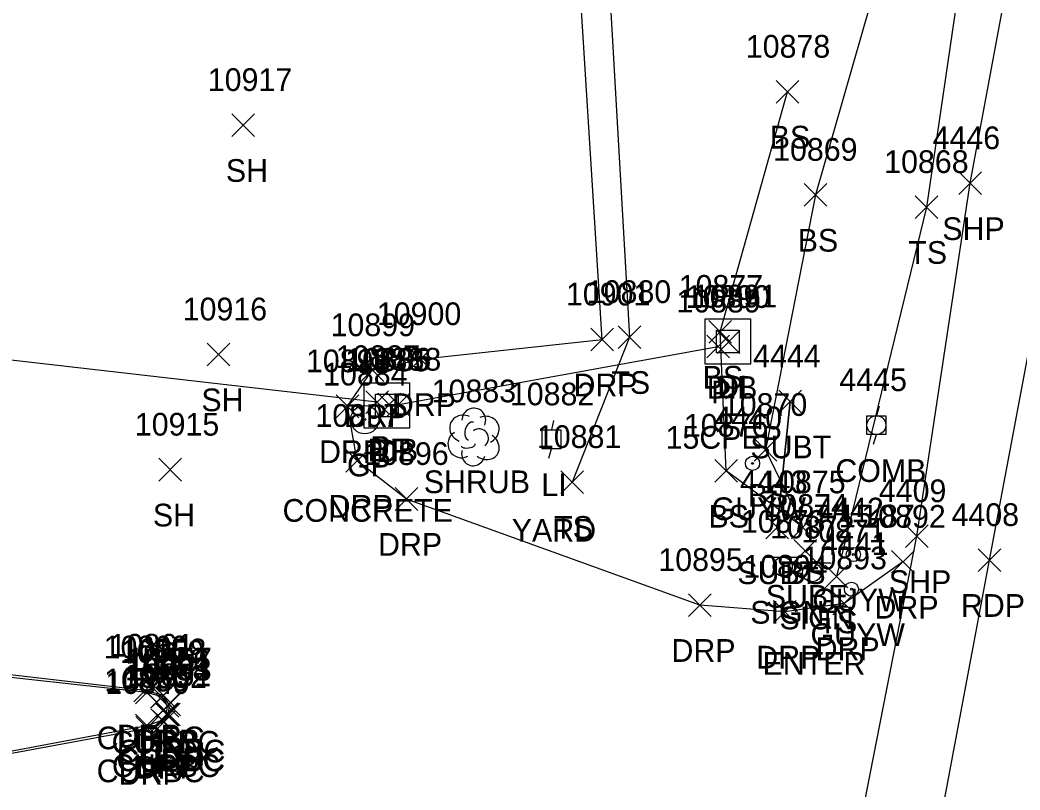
# Model space of a CAD drawing. Extents: x 1769141 to 1770911, y 735471 to 741449.
# Drawn here: x 1770552.1 to 1770640.2, y 738964.7 to 739032.5 of the extents above; entities that cross this region are included whole.
import ezdxf

# ---------------------------------------------------------------- set-up
doc = ezdxf.new("R2010")
doc.units = 0
for name, color, linetype in [('D_A', 7, 'Continuous'), ('D_C', 7, 'Continuous'), ('D_I', 7, 'Continuous'), ('D_TIC', 7, 'Continuous'), ('DCP', 7, 'Continuous'), ('DS', 7, 'Continuous'), ('L_A', 7, 'Continuous'), ('L_I', 7, 'Continuous'), ('L_TIC', 7, 'Continuous'), ('LELB', 7, 'Continuous'), ('LSH', 7, 'Continuous'), ('P_A', 7, 'Continuous'), ('P_I', 7, 'Continuous'), ('P_TIC', 7, 'Continuous'), ('PET', 7, 'Continuous'), ('PSP', 7, 'Continuous'), ('R_A', 7, 'Continuous'), ('R_C', 7, 'Continuous'), ('R_I', 7, 'Continuous'), ('R_TIC', 7, 'Continuous'), ('RC', 7, 'Continuous'), ('RDP', 7, 'Continuous'), ('RGP', 7, 'Continuous'), ('S_A', 7, 'Continuous'), ('S_C', 7, 'Continuous'), ('S_I', 7, 'Continuous'), ('SSGN', 7, 'Continuous'), ('U_A', 7, 'Continuous'), ('U_C', 7, 'Continuous'), ('U_I', 7, 'Continuous'), ('U_TIC', 7, 'Continuous'), ('ULP', 7, 'Continuous'), ('UP', 7, 'Continuous'), ('UPGW', 7, 'Continuous'), ('UT', 7, 'Continuous')]:
    doc.layers.add(name, color=color, linetype=linetype)

msp = doc.modelspace()

# ---------------------------------------------------------------- linework, layer by layer
at = {"layer": 'D_TIC'}
for points in [[(1770613.531, 739003.178), (1770615.531, 739005.178)], [(1770615.531, 739003.178), (1770613.531, 739005.178)], [(1770612.634, 739002.778), (1770614.634, 739004.778)], [(1770614.634, 739002.778), (1770612.634, 739004.778)], [(1770582.603, 738997.88), (1770584.603, 738999.88)], [(1770584.603, 738997.88), (1770582.603, 738999.88)], [(1770583.641, 738997.661), (1770585.641, 738999.661)], [(1770585.641, 738997.661), (1770583.641, 738999.661)], [(1770584.467, 738997.66), (1770586.467, 738999.66)], [(1770586.467, 738997.66), (1770584.467, 738999.66)]]:
    msp.add_lwpolyline(points, dxfattribs=at)
at = {"layer": 'DCP'}
for points in [[(1770583.603, 738998.88), (1770501.39, 739008.294)], [(1770585.467, 738998.66), (1770613.634, 739003.778)]]:
    msp.add_lwpolyline(points, dxfattribs=at)
at = {"layer": 'DS'}
for p, q in [((1770612.491, 739006.219), (1770616.491, 739006.219)), ((1770612.491, 739002.219), (1770612.491, 739006.219)), ((1770616.491, 739006.219), (1770616.491, 739002.219)), ((1770613.491, 739003.219), (1770613.491, 739005.219)), ((1770613.491, 739005.219), (1770615.491, 739005.219)), ((1770615.491, 739005.219), (1770615.491, 739003.219)), ((1770614.497, 739004.22), (1770614.497, 739004.22)), ((1770614.497, 739004.22), (1770614.497, 739004.22)), ((1770615.491, 739003.219), (1770613.491, 739003.219)), ((1770616.491, 739002.219), (1770612.491, 739002.219)), ((1770582.441, 739000.595), (1770586.441, 739000.595)), ((1770582.441, 738996.595), (1770582.441, 739000.595)), ((1770586.441, 739000.595), (1770586.441, 738996.595)), ((1770583.441, 738997.595), (1770583.441, 738999.595)), ((1770583.441, 738999.595), (1770585.441, 738999.595)), ((1770585.441, 738999.595), (1770585.441, 738997.595)), ((1770584.446, 738998.596), (1770584.446, 738998.596)), ((1770584.446, 738998.596), (1770584.446, 738998.596)), ((1770585.441, 738997.595), (1770583.441, 738997.595)), ((1770586.441, 738996.595), (1770582.441, 738996.595))]:
    msp.add_line(p, q, dxfattribs=at)
at = {"layer": 'L_TIC'}
for points in [[(1770618.738, 739025.217), (1770620.738, 739027.217)], [(1770620.738, 739025.217), (1770618.738, 739027.217)], [(1770570.774, 739022.281), (1770572.774, 739024.281)], [(1770572.774, 739022.281), (1770570.774, 739024.281)], [(1770621.198, 739016.137), (1770623.198, 739018.137)], [(1770623.198, 739016.137), (1770621.198, 739018.137)], [(1770630.976, 739015.06), (1770632.976, 739017.06)], [(1770632.976, 739015.06), (1770630.976, 739017.06)], [(1770612.822, 739004.074), (1770614.822, 739006.074)], [(1770614.822, 739004.074), (1770612.822, 739006.074)], [(1770604.815, 739003.609), (1770606.815, 739005.609)], [(1770606.815, 739003.609), (1770604.815, 739005.609)], [(1770568.616, 739002.083), (1770570.616, 739004.083)], [(1770570.616, 739002.083), (1770568.616, 739004.083)], [(1770616.798, 738993.67), (1770618.798, 738995.67)], [(1770618.798, 738993.67), (1770616.798, 738995.67)], [(1770564.345, 738991.934), (1770566.345, 738993.934)], [(1770566.345, 738991.934), (1770564.345, 738993.934)], [(1770613.336, 738991.835), (1770615.336, 738993.835)], [(1770615.336, 738991.835), (1770613.336, 738993.835)], [(1770599.767, 738990.845), (1770601.767, 738992.845)], [(1770601.767, 738990.845), (1770599.767, 738992.845)], [(1770620.09, 738986.858), (1770622.09, 738988.858)], [(1770622.09, 738986.858), (1770620.09, 738988.858)], [(1770623.059, 738982.526), (1770625.059, 738984.526)], [(1770625.059, 738982.526), (1770623.059, 738984.526)]]:
    msp.add_lwpolyline(points, dxfattribs=at)
at = {"layer": 'LELB'}
for points in [[(1770631.157, 739048.356), (1770622.198, 739017.137), (1770617.798, 738994.67), (1770621.09, 738987.858), (1770614.336, 738992.835), (1770613.822, 739005.074), (1770619.738, 739026.217)], [(1770636.572, 739047.281), (1770631.976, 739016.06), (1770624.059, 738983.526)], [(1770603.64, 739042.465), (1770605.815, 739004.609), (1770600.767, 738991.845)]]:
    msp.add_lwpolyline(points, dxfattribs=at)
at = {"layer": 'LSH'}
msp.add_line((1770592.065, 738995.867), (1770592.065, 738995.867), dxfattribs=at)
msp.add_line((1770592.065, 738995.867), (1770592.065, 738995.867), dxfattribs=at)
msp.add_arc((1770592.111, 738997.301), 1.047, 335.52715, 180.95627, dxfattribs=at)
for centre, major_axis, ratio, start_param, end_param in [((1770591.273, 738996.534), (1.21, -0.512), 0.895232, 1.570796, 4.712389), ((1770591.856, 738996.326), (-0.208, -0.792), 0.645439, 3.141593, 6.283185), ((1770593.106, 738996.451), (-1.141, -0.483), 0.949671, 1.570796, 4.712389), ((1770592.565, 738995.701), (-0.5, 0.667), 0.989748, 3.141593, 6.283185), ((1770590.982, 738995.159), (0.584, -1.042), 0.959034, 3.141593, 6.283185), ((1770593.065, 738995.034), (-1.09, 0.792), 0.841452, 1.570796, 4.712389), ((1770592.065, 738994.367), (0.265, 1.061), 0.942809, 1.570796, 4.712389), ((1770591.607, 738995.117), (-0.625, -0.083), 0.423636, 0, 3.141593)]:
    msp.add_ellipse(centre, major_axis=major_axis, ratio=ratio, start_param=start_param, end_param=end_param, dxfattribs=at)
at = {"layer": 'P_TIC'}
for points in [[(1770634.841, 739017.158), (1770636.841, 739019.158)], [(1770636.841, 739017.158), (1770634.841, 739019.158)], [(1770630.134, 738986.074), (1770632.134, 738988.074)], [(1770632.134, 738986.074), (1770630.134, 738988.074)], [(1770636.53, 738983.974), (1770638.53, 738985.974)], [(1770638.53, 738983.974), (1770636.53, 738985.974)]]:
    msp.add_lwpolyline(points, dxfattribs=at)
at = {"layer": 'PET'}
msp.add_lwpolyline([(1770498.352, 738202.335), (1770505.322, 738243.576), (1770514.003, 738293.388), (1770521.186, 738334.512), (1770529.868, 738384.508), (1770540.374, 738444.391), (1770550.204, 738502.072), (1770560.293, 738558.863), (1770568.526, 738606.152), (1770576.038, 738648.17), (1770584.133, 738693.965), (1770592.266, 738740.199), (1770599.119, 738779.625), (1770606.64, 738819.52), (1770613.618, 738858.771), (1770620.187, 738893.471), (1770628.377, 738936.172), (1770637.53, 738984.974), (1770643.718, 739017.754), (1770651.198, 739057.467)], dxfattribs=at)
at = {"layer": 'PSP'}
msp.add_lwpolyline([(1770492.133, 738203.399), (1770499.166, 738244.906), (1770502.672, 738268.318), (1770507.124, 738294.158), (1770515.217, 738335.862), (1770523.373, 738385.118), (1770531.433, 738446.082), (1770541.854, 738504.16), (1770552.672, 738560.328), (1770559.527, 738607.653), (1770567.709, 738649.422), (1770576.598, 738695.754), (1770584.514, 738740.488), (1770591.642, 738780.792), (1770598.7, 738821.317), (1770605.589, 738859.984), (1770618.055, 738920.672), (1770621.748, 738939.17), (1770631.134, 738987.074), (1770635.841, 739018.158), (1770643.49, 739059.412)], dxfattribs=at)
at = {"layer": 'R_TIC'}
for points in [[(1770602.403, 739003.395), (1770604.403, 739005.395)], [(1770604.403, 739003.395), (1770602.403, 739005.395)], [(1770586.399, 739001.664), (1770588.399, 739003.664)], [(1770588.399, 739001.664), (1770586.399, 739003.664)], [(1770582.165, 739000.689), (1770584.165, 739002.689)], [(1770584.165, 739000.689), (1770582.165, 739002.689)], [(1770579.986, 738997.514), (1770581.986, 738999.514)], [(1770581.986, 738997.514), (1770579.986, 738999.514)], [(1770580.825, 738992.704), (1770582.825, 738994.704)], [(1770582.825, 738992.704), (1770580.825, 738994.704)], [(1770585.178, 738989.351), (1770587.178, 738991.351)], [(1770587.178, 738989.351), (1770585.178, 738991.351)], [(1770628.915, 738983.821), (1770630.915, 738985.821)], [(1770630.915, 738983.821), (1770628.915, 738985.821)], [(1770611.03, 738980.011), (1770613.03, 738982.011)], [(1770613.03, 738980.011), (1770611.03, 738982.011)], [(1770618.508, 738979.424), (1770620.508, 738981.424)], [(1770620.508, 738979.424), (1770618.508, 738981.424)], [(1770623.73, 738980.156), (1770625.73, 738982.156)], [(1770625.73, 738980.156), (1770623.73, 738982.156)], [(1770562.16, 738972.477), (1770564.16, 738974.477)], [(1770564.16, 738972.477), (1770562.16, 738974.477)], [(1770562.297, 738972.314), (1770564.297, 738974.314)], [(1770564.297, 738972.314), (1770562.297, 738974.314)], [(1770563.611, 738971.922), (1770565.611, 738973.922)], [(1770565.611, 738971.922), (1770563.611, 738973.922)], [(1770563.775, 738972.053), (1770565.775, 738974.053)], [(1770565.775, 738972.053), (1770563.775, 738974.053)], [(1770564.128, 738971.151), (1770566.128, 738973.151)], [(1770566.128, 738971.151), (1770564.128, 738973.151)], [(1770564.261, 738971.248), (1770566.261, 738973.248)], [(1770566.261, 738971.248), (1770564.261, 738973.248)], [(1770563.642, 738969.861), (1770565.642, 738971.861)], [(1770565.642, 738969.861), (1770563.642, 738971.861)], [(1770563.821, 738969.719), (1770565.821, 738971.719)], [(1770565.821, 738969.719), (1770563.821, 738971.719)], [(1770564.045, 738970.387), (1770566.045, 738972.387)], [(1770566.045, 738970.387), (1770564.045, 738972.387)], [(1770564.106, 738970.372), (1770566.106, 738972.372)], [(1770566.106, 738970.372), (1770564.106, 738972.372)], [(1770564.244, 738970.364), (1770566.244, 738972.364)], [(1770566.244, 738970.364), (1770564.244, 738972.364)], [(1770562.299, 738969.411), (1770564.299, 738971.411)], [(1770564.299, 738969.411), (1770562.299, 738971.411)], [(1770562.327, 738969.185), (1770564.327, 738971.185)], [(1770564.327, 738969.185), (1770562.327, 738971.185)]]:
    msp.add_lwpolyline(points, dxfattribs=at)
at = {"layer": 'RC'}
msp.add_lwpolyline([(1770544.668, 738966.907), (1770563.299, 738970.411), (1770564.642, 738970.861), (1770565.106, 738971.372), (1770565.045, 738971.387), (1770565.128, 738972.151), (1770564.611, 738972.922), (1770563.297, 738973.314), (1770546.204, 738975.203), (1770537.939, 738976.182), (1770506.216, 738979.865)], dxfattribs=at)
at = {"layer": 'RDP'}
for points in [[(1770629.915, 738984.821), (1770624.73, 738981.156), (1770619.508, 738980.424), (1770612.03, 738981.011), (1770586.178, 738990.351), (1770581.825, 738993.704), (1770580.986, 738998.514), (1770583.165, 739001.689), (1770587.399, 739002.664), (1770603.403, 739004.395), (1770600.993, 739042.739), (1770576.044, 739040.126), (1770566.923, 739040.717), (1770569.151, 739054.468)], [(1770527.565, 738926.335), (1770537.382, 738924.684), (1770556.589, 738924.335), (1770558.155, 738925.133), (1770558.881, 738926.18), (1770558.766, 738927.453), (1770557.604, 738928.319), (1770556.46, 738928.582), (1770538.111, 738927.741), (1770539.167, 738934.502), (1770540.277, 738941.521), (1770541.144, 738946.37), (1770542.227, 738952.19), (1770544.67, 738966.729), (1770563.327, 738970.185), (1770564.821, 738970.719), (1770565.244, 738971.364), (1770565.261, 738972.248), (1770564.775, 738973.053), (1770563.16, 738973.477), (1770546.19, 738975.458), (1770537.97, 738976.304), (1770506.217, 738979.989)]]:
    msp.add_lwpolyline(points, dxfattribs=at)
at = {"layer": 'RGP'}
msp.add_line((1770582.499, 738997.345), (1770582.499, 738997.345), dxfattribs=at)
for radius in [1.25, 0.0833]:
    msp.add_circle((1770582.499, 738997.345), radius, dxfattribs=at)
at = {"layer": 'SSGN'}
for p, q in [((1770617.678, 738985.227), (1770621.012, 738985.227)), ((1770619.325, 738984.393), (1770619.325, 738984.393)), ((1770620.252, 738984.727), (1770623.586, 738984.727)), ((1770621.899, 738983.894), (1770621.899, 738983.894))]:
    msp.add_line(p, q, dxfattribs=at)
for centre in [(1770619.325, 738984.393), (1770621.899, 738983.894)]:
    msp.add_circle(centre, 0.833, dxfattribs=at)
at = {"layer": 'U_TIC'}
for points in [[(1770618.972, 738997.936), (1770620.972, 738999.936)], [(1770620.972, 738997.936), (1770618.972, 738999.936)], [(1770617.82, 738986.856), (1770619.82, 738988.856)], [(1770619.82, 738986.856), (1770617.82, 738988.856)], [(1770620.292, 738984.78), (1770622.292, 738986.78)], [(1770622.292, 738984.78), (1770620.292, 738986.78)]]:
    msp.add_lwpolyline(points, dxfattribs=at)
at = {"layer": 'ULP'}
for p, q in [((1770599.119, 738997.27), (1770598.953, 738996.436)), ((1770598.119, 738994.77), (1770598.119, 738996.436)), ((1770598.119, 738996.436), (1770599.786, 738996.436)), ((1770599.786, 738996.436), (1770599.786, 738994.77)), ((1770598.953, 738995.603), (1770598.953, 738995.603)), ((1770599.786, 738994.77), (1770598.119, 738994.77)), ((1770598.703, 738993.936), (1770598.953, 738994.77))]:
    msp.add_line(p, q, dxfattribs=at)
at = {"layer": 'UP'}
for p, q in [((1770627.822, 738998.522), (1770627.572, 738997.688)), ((1770626.738, 738996.022), (1770626.738, 738997.688)), ((1770626.738, 738997.688), (1770628.405, 738997.688)), ((1770628.405, 738997.688), (1770628.405, 738996.022)), ((1770627.572, 738996.855), (1770627.572, 738996.855)), ((1770628.405, 738996.022), (1770626.738, 738996.022)), ((1770627.322, 738995.188), (1770627.572, 738996.022))]:
    msp.add_line(p, q, dxfattribs=at)
msp.add_circle((1770627.572, 738996.855), 0.833, dxfattribs=at)
at = {"layer": 'UPGW'}
for centre, radius in [((1770616.66, 738993.491), 0.625), ((1770616.66, 738993.491), 0.0833), ((1770625.539, 738985.465), 0.625), ((1770625.539, 738985.465), 0.0833), ((1770625.375, 738982.406), 0.625), ((1770625.375, 738982.406), 0.0833)]:
    msp.add_circle(centre, radius, dxfattribs=at)
at = {"layer": 'UT'}
msp.add_lwpolyline([(1770618.82, 738987.856), (1770619.972, 738998.936), (1770618.82, 738987.856)], dxfattribs=at)

# ---------------------------------------------------------------- texts
at = {"layer": 'D_A'}
for s, p in [('DIB', (1770612.633, 738999.178)), ('P', (1770613.012, 738998.778)), ('DI', (1770613.552, 738999.22)), ('DIB', (1770582.743, 738993.661)), ('P', (1770582.981, 738993.88)), ('DI', (1770583.501, 738993.596)), ('P', (1770584.845, 738993.66))]:
    msp.add_text(s, height=2, dxfattribs=at).set_placement(p)
at = {"layer": 'D_C'}
msp.add_text('15CPEP', height=2, dxfattribs=at).set_placement((1770608.996, 738994.778))
at = {"layer": 'D_I'}
for s, p in [('10889', (1770609.957, 739006.778)), ('10890', (1770610.775, 739007.178)), ('10891', (1770611.394, 739007.22)), ('10887', (1770579.933, 739001.88)), ('10885', (1770580.777, 739001.596)), ('10886', (1770580.916, 739001.661)), ('10888', (1770581.798, 739001.66))]:
    msp.add_text(s, height=2, dxfattribs=at).set_placement(p)
at = {"layer": 'L_A'}
for s, p in [('BS', (1770618.179, 739021.217)), ('SH', (1770570.262, 739018.281)), ('BS', (1770620.639, 739012.137)), ('TS', (1770630.385, 739011.06)), ('TS', (1770604.224, 738999.609)), ('BS', (1770612.263, 739000.074)), ('SH', (1770568.104, 738998.083)), ('SHRUB', (1770587.695, 738990.867)), ('BS', (1770616.239, 738989.67)), ('SH', (1770563.834, 738987.934)), ('BS', (1770612.777, 738987.835)), ('TS', (1770599.177, 738986.845)), ('BS', (1770619.531, 738982.858)), ('TS', (1770622.469, 738978.526))]:
    msp.add_text(s, height=2, dxfattribs=at).set_placement(p)
at = {"layer": 'L_I'}
for s, p in [('10878', (1770616.069, 739029.217)), ('10917', (1770568.671, 739026.281)), ('10869', (1770618.474, 739020.137)), ('10868', (1770628.259, 739019.06)), ('10880', (1770602.059, 739007.609)), ('10877', (1770610.153, 739008.074)), ('10916', (1770566.458, 739006.083)), ('10883', (1770588.395, 738998.867)), ('10870', (1770614.042, 738997.67)), ('10915', (1770562.243, 738995.934)), ('10876', (1770610.612, 738995.835)), ('10881', (1770597.665, 738994.845)), ('10875', (1770617.421, 738990.858)), ('10871', (1770620.957, 738986.526))]:
    msp.add_text(s, height=2, dxfattribs=at).set_placement(p)
at = {"layer": 'P_A'}
for s, p in [('SHP', (1770633.376, 739013.158)), ('SHP', (1770628.669, 738982.074)), ('RDP', (1770635.018, 738979.974))]:
    msp.add_text(s, height=2, dxfattribs=at).set_placement(p)
at = {"layer": 'P_I'}
for s, p in [('4446', (1770632.526, 739021.158)), ('4409', (1770627.787, 738990.074)), ('4408', (1770634.191, 738987.974))]:
    msp.add_text(s, height=2, dxfattribs=at).set_placement(p)
at = {"layer": 'R_A'}
for s, p in [('DRP', (1770600.891, 738999.395)), ('DRP', (1770584.887, 738997.664)), ('DRP', (1770580.653, 738996.689)), ('DRP', (1770578.474, 738993.514)), ('GP', (1770580.932, 738992.345)), ('DRP', (1770579.313, 738988.704)), ('DRP', (1770583.667, 738985.351)), ('DRP', (1770627.403, 738979.821)), ('DRP', (1770609.518, 738976.011)), ('DRP', (1770622.218, 738976.156)), ('DRP', (1770616.996, 738975.424)), ('CURBC', (1770558.88, 738968.314)), ('CURBC', (1770560.194, 738967.922)), ('DRP', (1770560.648, 738968.477)), ('DRP', (1770562.263, 738968.053)), ('CURBC', (1770560.711, 738967.151)), ('DRP', (1770562.749, 738967.248)), ('CURBC', (1770560.628, 738966.387)), ('CURBC', (1770560.689, 738966.372)), ('DRP', (1770562.732, 738966.364)), ('CURBC', (1770558.881, 738965.411)), ('CURBC', (1770560.225, 738965.861)), ('DRP', (1770562.309, 738965.719)), ('DRP', (1770560.816, 738965.185))]:
    msp.add_text(s, height=2, dxfattribs=at).set_placement(p)
at = {"layer": 'R_C'}
msp.add_text('CONCRETE', height=2, dxfattribs=at).set_placement((1770575.255, 738988.345))
at = {"layer": 'R_I'}
for s, p in [('10901', (1770600.222, 739007.395)), ('10900', (1770583.564, 739005.664)), ('10899', (1770579.488, 739004.689)), ('10898', (1770577.317, 739001.514)), ('10884', (1770578.829, 739000.345)), ('10897', (1770578.155, 738996.704)), ('10896', (1770582.454, 738993.351)), ('10892', (1770626.246, 738987.821)), ('10895', (1770608.361, 738984.011)), ('10893', (1770621.061, 738984.156)), ('10894', (1770615.839, 738983.424)), ('10860', (1770559.494, 738976.314)), ('10861', (1770560.011, 738976.477)), ('10859', (1770560.934, 738975.922)), ('10858', (1770561.106, 738976.053)), ('10856', (1770561.404, 738975.151)), ('10857', (1770561.591, 738975.248)), ('10855', (1770561.376, 738974.387)), ('10854', (1770561.437, 738974.372)), ('10853', (1770561.575, 738974.364)), ('10850', (1770559.543, 738973.411)), ('10849', (1770559.65, 738973.185)), ('10852', (1770561.152, 738973.719)), ('10851', (1770561.54, 738973.861))]:
    msp.add_text(s, height=2, dxfattribs=at).set_placement(p)
at = {"layer": 'S_A'}
for p in [(1770616.463, 738979.373), (1770619.037, 738978.874)]:
    msp.add_text('SIGN', height=2, dxfattribs=at).set_placement(p)
at = {"layer": 'S_C'}
msp.add_text('ENTER', height=2, dxfattribs=at).set_placement((1770617.541, 738974.874))
at = {"layer": 'S_I'}
for s, p in [('10873', (1770615.636, 738987.373)), ('10872', (1770618.21, 738986.874))]:
    msp.add_text(s, height=2, dxfattribs=at).set_placement(p)
at = {"layer": 'U_A'}
for s, p in [('SUBT', (1770616.468, 738993.936)), ('COMB', (1770623.957, 738991.855)), ('LI', (1770598.055, 738990.603)), ('GUYW', (1770613.053, 738988.491)), ('SUBT', (1770615.316, 738982.856)), ('SUBE', (1770617.827, 738980.78)), ('GUYW', (1770621.932, 738980.465)), ('GUYW', (1770621.769, 738977.406))]:
    msp.add_text(s, height=2, dxfattribs=at).set_placement(p)
at = {"layer": 'U_C'}
for s, p in [('7/15/87', (1770622.028, 738987.855)), ('YARD', (1770595.449, 738986.603))]:
    msp.add_text(s, height=2, dxfattribs=at).set_placement(p)
at = {"layer": 'U_I'}
for s, p in [('4444', (1770616.712, 739001.936)), ('4445', (1770624.312, 738999.855)), ('10882', (1770595.283, 738998.603)), ('4440', (1770613.313, 738996.491)), ('4443', (1770615.56, 738990.856)), ('10874', (1770617.622, 738988.78)), ('4442', (1770622.279, 738988.465)), ('4441', (1770622.682, 738985.406))]:
    msp.add_text(s, height=2, dxfattribs=at).set_placement(p)

doc.saveas('drawing.dxf')
